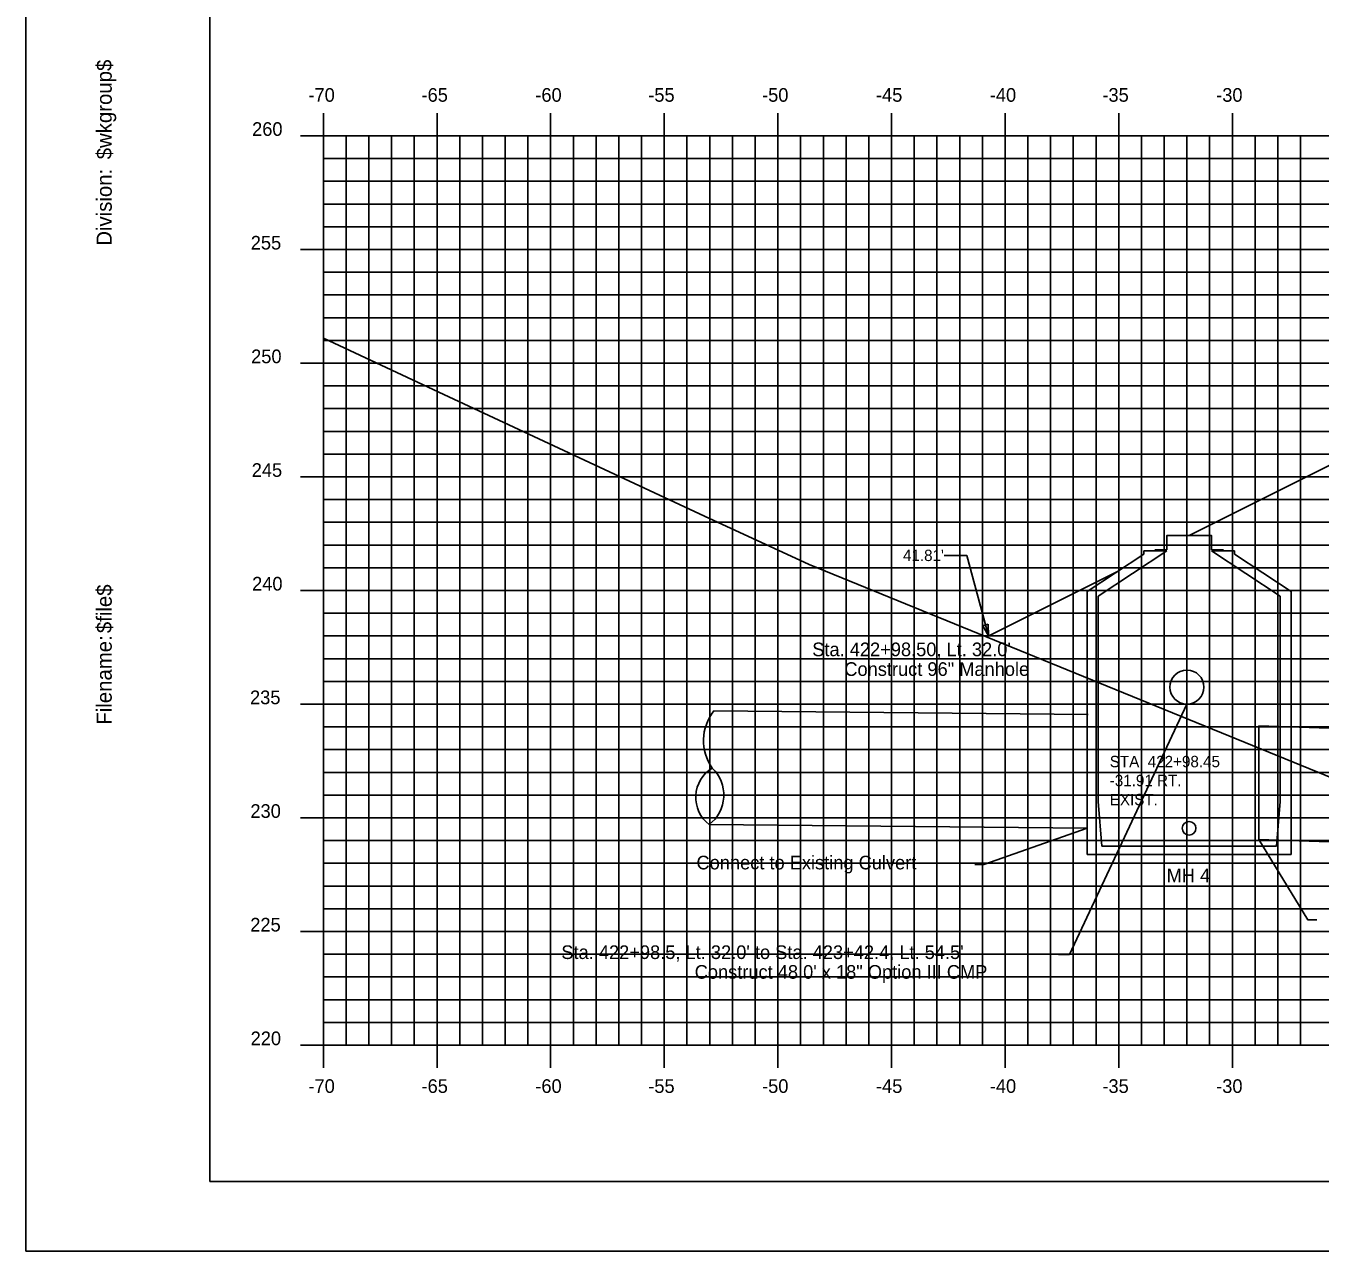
# Model space of a CAD drawing. Extents: x 1160718 to 1173142, y 616002 to 617630.
# Drawn here: x 1170101.1 to 1170158, y 616613.9 to 616667.8 of the extents above; entities that cross this region are included whole.
import ezdxf

# ---------------------------------------------------------------- set-up
doc = ezdxf.new("R2010")
doc.units = 0
for name, color, linetype in [('ANNOTATION', 7, 'Continuous'), ('BORDER', 7, 'Continuous'), ('D_Drainage_CB_TypeA1-B1', 7, 'Continuous'), ('D_Drainage_MH', 7, 'Continuous'), ('D_Drainage_Text', 7, 'Continuous'), ('D_Roadway_Centerline_Text', 7, 'Continuous'), ('D_Roadway_SlopeLines', 7, 'Continuous'), ('D_Text_Monospaced', 7, 'Continuous'), ('H_V ANNOTATION', 7, 'Continuous'), ('MAJOR', 7, 'Continuous'), ('MINOR', 7, 'Continuous'), ('PLOT BOUNDARY', 7, 'Continuous'), ('S_Drainage_Invert', 7, 'Continuous'), ('S_Roadway_Centerline', 7, 'Continuous')]:
    doc.layers.add(name, color=color, linetype=linetype)

msp = doc.modelspace()

# ---------------------------------------------------------------- linework, layer by layer
at = {"layer": 'ANNOTATION'}
for p in [(1170141.467, 616644.474), (1170143.417, 616640.928)]:
    msp.add_line(p, (1170142.467, 616644.474), dxfattribs=at)
msp.add_lwpolyline([(1170143.408, 616641.444), (1170143.417, 616640.928), (1170143.167, 616641.379)], close=True, dxfattribs=at)
at = {"layer": 'BORDER'}
for p, q in [((1170109.151, 616721.928), (1170109.151, 616616.928)), ((1170109.151, 616616.928), (1170269.151, 616616.928))]:
    msp.add_line(p, q, dxfattribs=at)
at = {"layer": 'D_Drainage_CB_TypeA1-B1'}
msp.add_line((1170155.309, 616636.976), (1170155.309, 616631.974), dxfattribs=at)
at = {"layer": 'D_Drainage_MH'}
for p, q in [((1170147.757, 616642.88), (1170150.249, 616644.534)), ((1170150.249, 616644.534), (1170147.757, 616642.88)), ((1170150.249, 616644.534), (1170147.757, 616642.88)), ((1170148.249, 616642.679), (1170151.266, 616644.68)), ((1170148.249, 616642.679), (1170151.266, 616644.68)), ((1170148.249, 616642.679), (1170151.266, 616644.68)), ((1170150.249, 616644.68), (1170150.249, 616644.534)), ((1170151.266, 616644.68), (1170150.249, 616644.68)), ((1170151.266, 616644.68), (1170150.249, 616644.68)), ((1170150.249, 616644.68), (1170150.249, 616644.534)), ((1170151.266, 616644.68), (1170150.249, 616644.68)), ((1170150.249, 616644.68), (1170150.249, 616644.534)), ((1170154.252, 616644.68), (1170153.235, 616644.68)), ((1170156.252, 616642.679), (1170153.235, 616644.68)), ((1170154.252, 616644.68), (1170153.235, 616644.68)), ((1170153.235, 616644.68), (1170156.252, 616642.679)), ((1170154.252, 616644.68), (1170153.235, 616644.68)), ((1170153.235, 616644.68), (1170156.252, 616642.679)), ((1170154.252, 616644.534), (1170154.252, 616644.68)), ((1170154.252, 616644.534), (1170154.252, 616644.68)), ((1170154.252, 616644.534), (1170154.252, 616644.68)), ((1170156.744, 616642.88), (1170154.252, 616644.534)), ((1170156.744, 616642.88), (1170154.252, 616644.534)), ((1170156.744, 616642.88), (1170154.252, 616644.534)), ((1170147.757, 616642.88), (1170147.757, 616631.317)), ((1170147.757, 616642.88), (1170147.757, 616631.317)), ((1170148.249, 616633.647), (1170148.249, 616642.679)), ((1170148.249, 616633.647), (1170148.249, 616642.679)), ((1170156.252, 616642.679), (1170156.252, 616633.647)), ((1170156.252, 616642.679), (1170156.252, 616633.647)), ((1170156.252, 616642.679), (1170156.252, 616633.647)), ((1170156.744, 616631.317), (1170156.744, 616642.88)), ((1170156.744, 616631.317), (1170156.744, 616642.88)), ((1170156.744, 616631.317), (1170156.744, 616642.88)), ((1170148.413, 616631.678), (1170148.249, 616633.647)), ((1170148.413, 616631.678), (1170148.249, 616633.647)), ((1170156.252, 616633.647), (1170156.088, 616631.678)), ((1170156.252, 616633.647), (1170156.088, 616631.678)), ((1170147.757, 616631.317), (1170156.744, 616631.317)), ((1170147.757, 616631.317), (1170156.744, 616631.317)), ((1170156.088, 616631.678), (1170148.413, 616631.678)), ((1170156.088, 616631.678), (1170148.413, 616631.678))]:
    msp.add_line(p, q, dxfattribs=at)
msp.add_lwpolyline([(1170150.741, 616644.722), (1170151.266, 616644.722), (1170151.266, 616645.345), (1170153.235, 616645.345), (1170153.235, 616644.722), (1170153.76, 616644.722)], dxfattribs=at)
at = {"layer": 'D_Drainage_Text'}
for p, q in [((1170147.806, 616637.468), (1170131.337, 616637.629)), ((1170174.597, 616636.365), (1170155.309, 616636.976)), ((1170147.757, 616632.468), (1170131.13, 616632.63)), ((1170174.597, 616631.363), (1170155.309, 616631.974))]:
    msp.add_line(p, q, dxfattribs=at)
msp.add_circle((1170152.151, 616638.678), 0.75, dxfattribs=at)
for centre, radius, start, end in [((1170132.949, 616636.323), 2.074, 140.9758, 215.5174), ((1170132.045, 616633.83), 1.508, 121.3337, 232.6687), ((1170130.129, 616633.93), 1.641, 307.6116, 46.3908)]:
    msp.add_arc(centre, radius, start, end, dxfattribs=at)
at = {"layer": 'D_Roadway_Centerline_Text'}
for points in [[(1170146.496, 616626.922), (1170146.983, 616626.922), (1170152.151, 616637.928)], [(1170142.812, 616630.881), (1170143.208, 616630.881), (1170147.757, 616632.468)], [(1170157.874, 616628.436), (1170157.479, 616628.436), (1170155.309, 616631.974)]]:
    msp.add_lwpolyline(points, dxfattribs=at)
at = {"layer": 'D_Roadway_SlopeLines'}
for points in [[(1170165.151, 616651.795), (1170154.068, 616646.254)], [(1170154.068, 616646.254), (1170152.251, 616645.345)], [(1170149.092, 616643.766), (1170143.34, 616640.89)]]:
    msp.add_lwpolyline(points, dxfattribs=at)
at = {"layer": 'MAJOR'}
for p, q in [((1170114.151, 616663.93), (1170114.151, 616662.928)), ((1170119.151, 616663.93), (1170119.151, 616662.928)), ((1170124.151, 616663.93), (1170124.151, 616662.928)), ((1170129.151, 616663.93), (1170129.151, 616662.928)), ((1170134.151, 616663.93), (1170134.151, 616662.928)), ((1170139.151, 616663.93), (1170139.151, 616662.928)), ((1170144.151, 616663.93), (1170144.151, 616662.928)), ((1170149.151, 616663.93), (1170149.151, 616662.928)), ((1170154.151, 616663.93), (1170154.151, 616662.928)), ((1170113.149, 616662.928), (1170114.151, 616662.928)), ((1170114.151, 616662.928), (1170254.151, 616662.928)), ((1170114.151, 616622.928), (1170114.151, 616662.928)), ((1170114.151, 616622.928), (1170114.151, 616662.928)), ((1170114.151, 616662.928), (1170254.151, 616662.928)), ((1170119.151, 616622.928), (1170119.151, 616662.928)), ((1170124.151, 616622.928), (1170124.151, 616662.928)), ((1170129.151, 616622.928), (1170129.151, 616662.928)), ((1170134.151, 616622.928), (1170134.151, 616662.928)), ((1170139.151, 616622.928), (1170139.151, 616662.928)), ((1170144.151, 616622.928), (1170144.151, 616662.928)), ((1170149.151, 616622.928), (1170149.151, 616662.928)), ((1170154.151, 616622.928), (1170154.151, 616662.928)), ((1170113.149, 616657.928), (1170114.151, 616657.928)), ((1170114.151, 616657.928), (1170254.151, 616657.928)), ((1170113.149, 616652.928), (1170114.151, 616652.928)), ((1170114.151, 616652.928), (1170254.151, 616652.928)), ((1170113.149, 616647.928), (1170114.151, 616647.928)), ((1170114.151, 616647.928), (1170254.151, 616647.928)), ((1170113.149, 616642.928), (1170114.151, 616642.928)), ((1170114.151, 616642.928), (1170254.151, 616642.928)), ((1170113.149, 616637.928), (1170114.151, 616637.928)), ((1170114.151, 616637.928), (1170254.151, 616637.928)), ((1170113.149, 616632.928), (1170114.151, 616632.928)), ((1170114.151, 616632.928), (1170254.151, 616632.928)), ((1170113.149, 616627.928), (1170114.151, 616627.928)), ((1170114.151, 616627.928), (1170254.151, 616627.928)), ((1170113.149, 616622.928), (1170114.151, 616622.928)), ((1170114.151, 616622.928), (1170254.151, 616622.928)), ((1170114.151, 616622.928), (1170254.151, 616622.928)), ((1170114.151, 616621.926), (1170114.151, 616622.928)), ((1170119.151, 616621.926), (1170119.151, 616622.928)), ((1170124.151, 616621.926), (1170124.151, 616622.928)), ((1170129.151, 616621.926), (1170129.151, 616622.928)), ((1170134.151, 616621.926), (1170134.151, 616622.928)), ((1170139.151, 616621.926), (1170139.151, 616622.928)), ((1170144.151, 616621.926), (1170144.151, 616622.928)), ((1170149.151, 616621.926), (1170149.151, 616622.928)), ((1170154.151, 616621.926), (1170154.151, 616622.928))]:
    msp.add_line(p, q, dxfattribs=at)
at = {"layer": 'MINOR'}
for p, q in [((1170115.151, 616622.928), (1170115.151, 616662.928)), ((1170116.151, 616622.928), (1170116.151, 616662.928)), ((1170117.151, 616622.928), (1170117.151, 616662.928)), ((1170118.151, 616622.928), (1170118.151, 616662.928)), ((1170120.151, 616622.928), (1170120.151, 616662.928)), ((1170121.151, 616622.928), (1170121.151, 616662.928)), ((1170122.151, 616622.928), (1170122.151, 616662.928)), ((1170123.151, 616622.928), (1170123.151, 616662.928)), ((1170125.151, 616622.928), (1170125.151, 616662.928)), ((1170126.151, 616622.928), (1170126.151, 616662.928)), ((1170127.151, 616622.928), (1170127.151, 616662.928)), ((1170128.151, 616622.928), (1170128.151, 616662.928)), ((1170130.151, 616622.928), (1170130.151, 616662.928)), ((1170131.151, 616622.928), (1170131.151, 616662.928)), ((1170132.151, 616622.928), (1170132.151, 616662.928)), ((1170133.151, 616622.928), (1170133.151, 616662.928)), ((1170135.151, 616622.928), (1170135.151, 616662.928)), ((1170136.151, 616622.928), (1170136.151, 616662.928)), ((1170137.151, 616622.928), (1170137.151, 616662.928)), ((1170138.151, 616622.928), (1170138.151, 616662.928)), ((1170140.151, 616622.928), (1170140.151, 616662.928)), ((1170141.151, 616622.928), (1170141.151, 616662.928)), ((1170142.151, 616622.928), (1170142.151, 616662.928)), ((1170143.151, 616622.928), (1170143.151, 616662.928)), ((1170145.151, 616622.928), (1170145.151, 616662.928)), ((1170146.151, 616622.928), (1170146.151, 616662.928)), ((1170147.151, 616622.928), (1170147.151, 616662.928)), ((1170148.151, 616622.928), (1170148.151, 616662.928)), ((1170150.151, 616622.928), (1170150.151, 616662.928)), ((1170151.151, 616622.928), (1170151.151, 616662.928)), ((1170152.151, 616622.928), (1170152.151, 616662.928)), ((1170153.151, 616622.928), (1170153.151, 616662.928)), ((1170155.151, 616622.928), (1170155.151, 616662.928)), ((1170156.151, 616622.928), (1170156.151, 616662.928)), ((1170157.151, 616622.928), (1170157.151, 616662.928)), ((1170114.151, 616661.928), (1170254.151, 616661.928)), ((1170114.151, 616661.928), (1170115.153, 616661.928)), ((1170114.151, 616660.928), (1170254.151, 616660.928)), ((1170114.151, 616660.928), (1170115.153, 616660.928)), ((1170114.151, 616659.928), (1170254.151, 616659.928)), ((1170114.151, 616659.928), (1170115.153, 616659.928)), ((1170114.151, 616658.928), (1170254.151, 616658.928)), ((1170114.151, 616658.928), (1170115.153, 616658.928)), ((1170114.151, 616656.928), (1170254.151, 616656.928)), ((1170114.151, 616656.928), (1170115.153, 616656.928)), ((1170114.151, 616655.928), (1170254.151, 616655.928)), ((1170114.151, 616655.928), (1170115.153, 616655.928)), ((1170114.151, 616654.928), (1170254.151, 616654.928)), ((1170114.151, 616654.928), (1170115.153, 616654.928)), ((1170114.151, 616653.928), (1170254.151, 616653.928)), ((1170114.151, 616653.928), (1170115.153, 616653.928)), ((1170114.151, 616651.928), (1170254.151, 616651.928)), ((1170114.151, 616651.928), (1170115.153, 616651.928)), ((1170114.151, 616650.928), (1170254.151, 616650.928)), ((1170114.151, 616650.928), (1170115.153, 616650.928)), ((1170114.151, 616649.928), (1170254.151, 616649.928)), ((1170114.151, 616649.928), (1170115.153, 616649.928)), ((1170114.151, 616648.928), (1170254.151, 616648.928)), ((1170114.151, 616648.928), (1170115.153, 616648.928)), ((1170114.151, 616646.928), (1170254.151, 616646.928)), ((1170114.151, 616646.928), (1170115.153, 616646.928)), ((1170114.151, 616645.928), (1170254.151, 616645.928)), ((1170114.151, 616645.928), (1170115.153, 616645.928)), ((1170114.151, 616644.928), (1170254.151, 616644.928)), ((1170114.151, 616644.928), (1170115.153, 616644.928)), ((1170114.151, 616643.928), (1170254.151, 616643.928)), ((1170114.151, 616643.928), (1170115.153, 616643.928)), ((1170114.151, 616641.928), (1170254.151, 616641.928)), ((1170114.151, 616641.928), (1170115.153, 616641.928)), ((1170114.151, 616640.928), (1170254.151, 616640.928)), ((1170114.151, 616640.928), (1170115.153, 616640.928)), ((1170114.151, 616639.928), (1170254.151, 616639.928)), ((1170114.151, 616639.928), (1170115.153, 616639.928)), ((1170114.151, 616638.928), (1170254.151, 616638.928)), ((1170114.151, 616638.928), (1170115.153, 616638.928)), ((1170114.151, 616636.928), (1170254.151, 616636.928)), ((1170114.151, 616636.928), (1170115.153, 616636.928)), ((1170114.151, 616635.928), (1170254.151, 616635.928)), ((1170114.151, 616635.928), (1170115.153, 616635.928)), ((1170114.151, 616634.928), (1170254.151, 616634.928)), ((1170114.151, 616634.928), (1170115.153, 616634.928)), ((1170114.151, 616633.928), (1170254.151, 616633.928)), ((1170114.151, 616633.928), (1170115.153, 616633.928)), ((1170114.151, 616631.928), (1170254.151, 616631.928)), ((1170114.151, 616631.928), (1170115.153, 616631.928)), ((1170114.151, 616630.928), (1170254.151, 616630.928)), ((1170114.151, 616630.928), (1170115.153, 616630.928)), ((1170114.151, 616629.928), (1170254.151, 616629.928)), ((1170114.151, 616629.928), (1170115.153, 616629.928)), ((1170114.151, 616628.928), (1170254.151, 616628.928)), ((1170114.151, 616628.928), (1170115.153, 616628.928)), ((1170114.151, 616626.928), (1170254.151, 616626.928)), ((1170114.151, 616626.928), (1170115.153, 616626.928)), ((1170114.151, 616625.928), (1170254.151, 616625.928)), ((1170114.151, 616625.928), (1170115.153, 616625.928)), ((1170114.151, 616624.928), (1170254.151, 616624.928)), ((1170114.151, 616624.928), (1170115.153, 616624.928)), ((1170114.151, 616623.928), (1170254.151, 616623.928)), ((1170114.151, 616623.928), (1170115.153, 616623.928))]:
    msp.add_line(p, q, dxfattribs=at)
at = {"layer": 'PLOT BOUNDARY'}
msp.add_lwpolyline([(1170101.057, 616613.869), (1170271.057, 616613.869), (1170271.057, 616723.869), (1170101.057, 616723.869)], close=True, dxfattribs=at)
at = {"layer": 'S_Drainage_Invert'}
msp.add_circle((1170152.245, 616632.468), 0.3, dxfattribs=at)
at = {"layer": 'S_Roadway_Centerline'}
msp.add_lwpolyline([(1170114.151, 616654.034), (1170119.443, 616651.554), (1170130.924, 616646.199), (1170135.528, 616644.078), (1170163.591, 616632.625), (1170167.073, 616632.713), (1170181.848, 616633.572), (1170188.523, 616633.797), (1170199.794, 616635.233), (1170245.321, 616650.498), (1170254.151, 616652.947)], dxfattribs=at)

# ---------------------------------------------------------------- texts
at = {"layer": 'ANNOTATION'}
msp.add_text("41.81'", height=0.5, dxfattribs=at).set_placement((1170139.656, 616644.224))
at = {"layer": 'BORDER'}
for s, p in [('$wkgroup$', (1170104.836, 616661.898)), ('Division:', (1170104.836, 616658.095)), ('$file$', (1170104.836, 616641.054)), ('Filename:', (1170104.836, 616637.027))]:
    msp.add_text(s, height=0.6696, rotation=90, dxfattribs=at).set_placement(p)
at = {"layer": 'D_Roadway_Centerline_Text'}
for s, p in [("Sta. 422+98.50, Lt. 32.0'", (1170135.663, 616640.039)), ('Construct 96" Manhole', (1170137.074, 616639.172)), ('Connect to Existing Culvert', (1170130.568, 616630.661)), ('MH 4', (1170151.258, 616630.096)), ("Sta. 422+98.5, Lt. 32.0' to Sta. 423+42.4, Lt. 54.5'", (1170124.622, 616626.718)), ('Construct 48.0\' x 18" Option III CMP', (1170130.489, 616625.851))]:
    msp.add_text(s, height=0.6, dxfattribs=at).set_placement(p)
at = {"layer": 'D_Text_Monospaced'}
for s, height, p in [('STA. 422+98.45', 0.49998, (1170148.755, 616635.155)), ('-31.91 RT.', 0.5, (1170148.755, 616634.321)), ('EXIST. ', 0.5, (1170148.755, 616633.481))]:
    msp.add_text(s, height=height, dxfattribs=at).set_placement(p)
at = {"layer": 'H_V ANNOTATION'}
for s, p in [('-70', (1170113.492, 616664.428)), ('-65', (1170118.468, 616664.428)), ('-60', (1170123.476, 616664.428)), ('-55', (1170128.447, 616664.428)), ('-50', (1170133.455, 616664.428)), ('-45', (1170138.468, 616664.428)), ('-40', (1170143.476, 616664.428)), ('-35', (1170148.431, 616664.428)), ('-30', (1170153.439, 616664.428)), ('260', (1170111.013, 616662.928)), ('255', (1170110.954, 616657.928)), ('250', (1170110.97, 616652.928)), ('245', (1170110.997, 616647.928)), ('240', (1170111.013, 616642.928)), ('235', (1170110.922, 616637.928)), ('230', (1170110.938, 616632.928)), ('225', (1170110.932, 616627.928)), ('220', (1170110.948, 616622.928)), ('-70', (1170113.492, 616620.828)), ('-65', (1170118.468, 616620.828)), ('-60', (1170123.476, 616620.828)), ('-55', (1170128.447, 616620.828)), ('-50', (1170133.455, 616620.828)), ('-45', (1170138.468, 616620.828)), ('-40', (1170143.476, 616620.828)), ('-35', (1170148.431, 616620.828)), ('-30', (1170153.439, 616620.828))]:
    msp.add_text(s, height=0.6, dxfattribs=at).set_placement(p)

doc.saveas('drawing.dxf')
